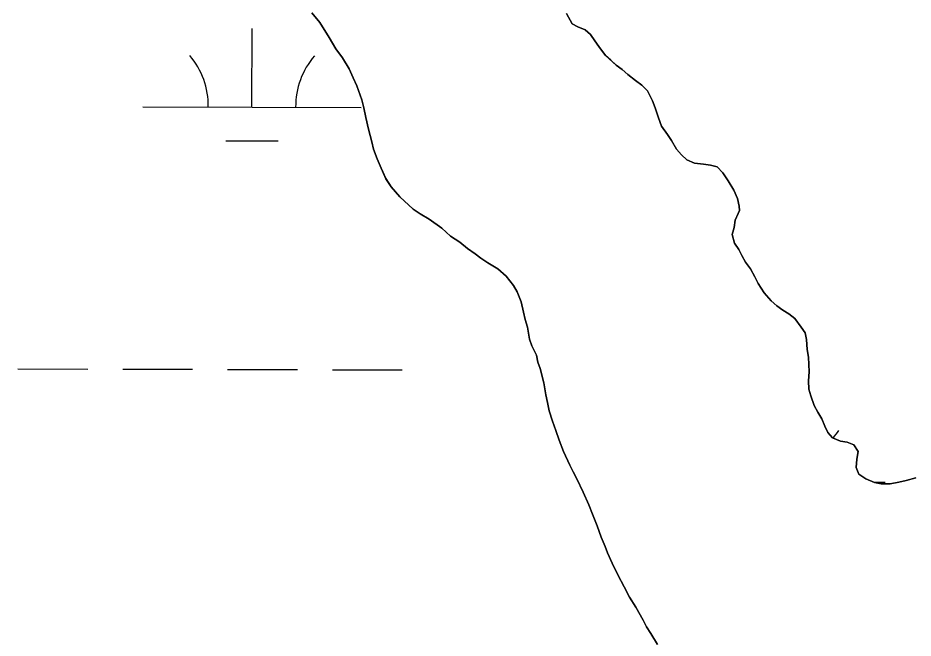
# Model space of a CAD drawing. Extents: x 3161514 to 3199414, y 831166 to 856601.
# Drawn here: x 3195189.1 to 3195599, y 849008.6 to 849292.3 of the extents above; entities that cross this region are included whole.
import ezdxf

# ---------------------------------------------------------------- set-up
doc = ezdxf.new("R2010")
doc.units = 0
for name, color, linetype in [('V-SITE-VEGE', 7, 'Continuous'), ('V-TOPO-SHOR', 7, 'Continuous'), ('V-WETL-SWMP', 7, 'Continuous')]:
    doc.layers.add(name, color=color, linetype=linetype)

msp = doc.modelspace()

# ---------------------------------------------------------------- linework, layer by layer
at = {"layer": 'V-SITE-VEGE'}
for points in [[(3195346.55, 849254.84), (3195344.26, 849261.25), (3195342.64, 849264.93), (3195340.69, 849269.09), (3195337.77, 849274.05), (3195334.7, 849278.21), (3195331.62, 849283.32), (3195327.41, 849290.2), (3195323.69, 849294.67)], [(3195440.21, 849294.37), (3195442.81, 849289.57), (3195445.54, 849288.3), (3195448.76, 849286.87), (3195451.34, 849284.8), (3195453.28, 849281.92), (3195455.06, 849279.21), (3195458.13, 849275.21), (3195462.97, 849270.74), (3195465.71, 849268.67), (3195468.29, 849266.44), (3195471.84, 849263.73), (3195474.74, 849261.5), (3195477.32, 849258.95), (3195479.59, 849254.47), (3195480.9, 849251.27), (3195482.37, 849246.62), (3195483.83, 849242.78), (3195486.58, 849238.94), (3195488.36, 849236.22), (3195490.63, 849232.22), (3195492.89, 849229.67), (3195495.31, 849227.44), (3195498.85, 849225.85), (3195503.03, 849225.39), (3195506.24, 849224.93), (3195509.29, 849224.14), (3195511.88, 849221.43), (3195514.31, 849217.75), (3195516.9, 849213.59), (3195518.52, 849209.75), (3195519.35, 849206.23), (3195519.52, 849204.3), (3195518.89, 849202.85), (3195517.46, 849199.8), (3195517, 849196.42), (3195516.21, 849193.21), (3195517.2, 849189.2), (3195519.14, 849186.32), (3195520.6, 849183.61), (3195522.22, 849180.57), (3195524.48, 849177.53), (3195526.59, 849173.85), (3195528.05, 849170.81), (3195530.8, 849166.49), (3195534.04, 849162.82), (3195536.61, 849160.58), (3195539.35, 849158.68), (3195542.09, 849156.93), (3195544.83, 849154.85)], [(3195481.96, 849005.57), (3195478.88, 849010.69), (3195476.94, 849013.72), (3195475.32, 849016.76), (3195472.08, 849022.68), (3195469.16, 849027.32), (3195466.73, 849031.96), (3195463.81, 849037.56), (3195461.21, 849042.84), (3195459.1, 849047.65), (3195457.96, 849050.53), (3195456.17, 849054.69), (3195454.37, 849059.98), (3195452.25, 849065.26), (3195450.46, 849069.58), (3195447.86, 849075.35), (3195444.94, 849081.43), (3195443.32, 849084.63), (3195441.86, 849087.67), (3195438.94, 849093.91), (3195436.98, 849099.2), (3195435.35, 849103.52), (3195433.88, 849107.85), (3195432.41, 849112.49), (3195431.58, 849116.34), (3195430.76, 849119.86), (3195429.93, 849125.32), (3195428.29, 849131.89), (3195427.15, 849134.77), (3195426.49, 849137.98), (3195424.38, 849142.3), (3195423.4, 849145.34), (3195422.4, 849150.79), (3195421.42, 849154.32), (3195420.6, 849157.68), (3195419.45, 849162.49), (3195417.66, 849166.97), (3195416.04, 849169.85), (3195412.64, 849174.17), (3195408.77, 849177.52), (3195404.26, 849180.22), (3195401.04, 849182.45), (3195398.46, 849184.36), (3195394.92, 849186.91), (3195391.37, 849189.78), (3195387.18, 849192.48), (3195383.15, 849196.15), (3195377.35, 849200.29), (3195373.32, 849202.68), (3195370.1, 849204.9), (3195363.97, 849210.48), (3195359.93, 849215.12), (3195357.5, 849218.8), (3195355.39, 849223.59), (3195353.6, 849227.92), (3195351.97, 849232.24), (3195351.15, 849235.61), (3195349.67, 849241.38), (3195348.36, 849246.83), (3195347.53, 849251.16), (3195346.55, 849254.84)], [(3195544.83, 849154.85), (3195547.74, 849150.86), (3195549.52, 849148.3), (3195550.18, 849145.25), (3195550.53, 849140.6), (3195551.03, 849137.07), (3195551.39, 849130.34), (3195551.09, 849126.32), (3195551.27, 849122.47), (3195552.09, 849119.43), (3195553.72, 849114.94), (3195555.35, 849111.9), (3195557.13, 849108.86), (3195558.59, 849105.5), (3195559.89, 849102.62), (3195562.15, 849100.23), (3195565.69, 849098.64), (3195568.74, 849098.18), (3195571.8, 849097.07), (3195573.9, 849093.87), (3195573.28, 849090.5), (3195572.98, 849086.65), (3195574.12, 849083.6), (3195577.35, 849081.37), (3195581.37, 849079.79), (3195584.42, 849079.17), (3195588.43, 849079.19), (3195592.44, 849079.85), (3195595.8, 849080.68), (3195600.29, 849081.83)]]:
    msp.add_lwpolyline(points, dxfattribs=at)
at = {"layer": 'V-TOPO-SHOR'}
for points in [[(3195323.69, 849294.67), (3195327.41, 849290.2), (3195331.62, 849283.32), (3195334.7, 849278.21), (3195337.77, 849274.05), (3195340.69, 849269.09), (3195342.64, 849264.93), (3195344.26, 849261.25), (3195346.55, 849254.84), (3195347.53, 849251.16), (3195348.36, 849246.83), (3195349.67, 849241.38), (3195351.15, 849235.61), (3195351.97, 849232.24), (3195353.6, 849227.92), (3195355.39, 849223.59), (3195357.5, 849218.8), (3195359.93, 849215.12), (3195363.97, 849210.48), (3195370.1, 849204.9), (3195373.32, 849202.68), (3195377.35, 849200.29), (3195383.15, 849196.15), (3195387.18, 849192.48), (3195391.37, 849189.78), (3195394.92, 849186.91), (3195398.46, 849184.36), (3195401.04, 849182.45), (3195404.26, 849180.22), (3195408.77, 849177.52), (3195412.64, 849174.17), (3195416.04, 849169.85), (3195417.66, 849166.97), (3195419.45, 849162.49), (3195420.6, 849157.68), (3195421.42, 849154.32), (3195422.4, 849150.79), (3195423.4, 849145.34), (3195424.38, 849142.3), (3195426.49, 849137.98), (3195427.15, 849134.77), (3195428.29, 849131.89), (3195429.93, 849125.32), (3195430.76, 849119.86), (3195431.58, 849116.34), (3195432.41, 849112.49), (3195433.88, 849107.85), (3195435.35, 849103.52), (3195436.98, 849099.2), (3195438.94, 849093.91)], [(3195600.29, 849081.83), (3195595.8, 849080.68), (3195592.44, 849079.85), (3195588.43, 849079.19), (3195584.42, 849079.17), (3195581.37, 849079.79), (3195577.35, 849081.37), (3195574.12, 849083.6), (3195572.98, 849086.65), (3195573.28, 849090.5), (3195573.9, 849093.87), (3195571.8, 849097.07), (3195568.74, 849098.18), (3195565.69, 849098.64), (3195562.15, 849100.23), (3195559.89, 849102.62), (3195558.59, 849105.5), (3195557.13, 849108.86), (3195555.35, 849111.9), (3195553.72, 849114.94), (3195552.09, 849119.43), (3195551.27, 849122.47), (3195551.09, 849126.32), (3195551.39, 849130.34), (3195551.21, 849133.7), (3195551.03, 849137.07), (3195550.53, 849140.6), (3195550.18, 849145.25), (3195549.52, 849148.3), (3195547.74, 849150.86), (3195544.83, 849154.85), (3195542.09, 849156.93), (3195539.35, 849158.67), (3195536.61, 849160.58), (3195534.04, 849162.82), (3195530.8, 849166.49), (3195528.05, 849170.81), (3195526.59, 849173.85), (3195524.48, 849177.53), (3195522.22, 849180.57), (3195520.6, 849183.6), (3195519.14, 849186.32), (3195517.2, 849189.2), (3195516.21, 849193.21), (3195517, 849196.42), (3195517.46, 849199.8), (3195518.89, 849202.85), (3195519.52, 849204.3), (3195519.35, 849206.23), (3195518.52, 849209.75), (3195516.9, 849213.59), (3195514.31, 849217.75), (3195511.88, 849221.43), (3195509.29, 849224.14), (3195506.24, 849224.93), (3195503.03, 849225.39), (3195498.85, 849225.85), (3195495.31, 849227.44), (3195492.89, 849229.67), (3195490.63, 849232.22), (3195488.36, 849236.22), (3195486.58, 849238.94), (3195483.83, 849242.78), (3195482.37, 849246.62), (3195480.9, 849251.27), (3195479.59, 849254.47), (3195477.32, 849258.95), (3195474.74, 849261.5), (3195471.84, 849263.73), (3195468.29, 849266.44), (3195465.71, 849268.67), (3195462.97, 849270.74), (3195460.55, 849272.98), (3195458.13, 849275.21), (3195455.06, 849279.21), (3195453.28, 849281.92), (3195451.34, 849284.8), (3195448.76, 849286.87), (3195445.54, 849288.3), (3195442.81, 849289.57), (3195440.21, 849294.37)], [(3195438.94, 849093.91), (3195441.86, 849087.67), (3195443.32, 849084.63), (3195444.94, 849081.43), (3195447.86, 849075.35), (3195450.46, 849069.58), (3195452.25, 849065.26), (3195454.37, 849059.98), (3195456.17, 849054.69), (3195457.96, 849050.53), (3195459.1, 849047.65), (3195461.21, 849042.84), (3195463.81, 849037.56), (3195466.73, 849031.96), (3195469.16, 849027.32), (3195472.08, 849022.68), (3195475.32, 849016.76), (3195476.94, 849013.72), (3195478.88, 849010.69), (3195481.96, 849005.57)]]:
    msp.add_lwpolyline(points, dxfattribs=at)
at = {"layer": 'V-WETL-SWMP'}
for p, q in [((3195296.26, 849251.54), (3195296.36, 849287.54)), ((3195246.26, 849251.68), (3195346.26, 849251.4)), ((3195284.22, 849236.14), (3195308.22, 849236.08)), ((3195189.09, 849131.77), (3195221.09, 849131.68)), ((3195237.09, 849131.63), (3195269.09, 849131.55)), ((3195285.09, 849131.5), (3195317.09, 849131.41)), ((3195333.09, 849131.37), (3195365.09, 849131.28)), ((3195580.96, 849079.94), (3195586.26, 849079.93))]:
    msp.add_line(p, q, dxfattribs=at)
for points in [[(3195481.96, 849005.57), (3195478.88, 849010.69), (3195476.94, 849013.72), (3195475.32, 849016.76), (3195472.08, 849022.68), (3195469.16, 849027.32), (3195466.73, 849031.96), (3195463.81, 849037.56), (3195461.21, 849042.84), (3195459.1, 849047.65), (3195457.96, 849050.53), (3195456.17, 849054.69), (3195454.37, 849059.98), (3195452.25, 849065.26), (3195450.47, 849069.58), (3195447.87, 849075.35), (3195444.94, 849081.43), (3195443.32, 849084.63), (3195441.86, 849087.67), (3195438.93, 849093.91), (3195436.98, 849099.2), (3195435.35, 849103.52), (3195433.88, 849107.85), (3195432.41, 849112.49), (3195431.58, 849116.34), (3195430.76, 849119.86), (3195429.93, 849125.32), (3195428.29, 849131.89), (3195427.15, 849134.77), (3195426.49, 849137.98), (3195424.38, 849142.3), (3195423.4, 849145.34), (3195422.4, 849150.79), (3195421.42, 849154.32), (3195420.6, 849157.68), (3195419.45, 849162.49), (3195417.66, 849166.97), (3195416.04, 849169.85), (3195412.64, 849174.17), (3195408.77, 849177.52), (3195404.26, 849180.22), (3195401.04, 849182.45), (3195398.46, 849184.36), (3195394.92, 849186.91), (3195391.37, 849189.78), (3195387.18, 849192.48), (3195383.15, 849196.15), (3195377.35, 849200.29), (3195373.32, 849202.67), (3195370.1, 849204.9), (3195363.97, 849210.48), (3195359.93, 849215.12), (3195357.5, 849218.79), (3195355.39, 849223.6), (3195353.6, 849227.92), (3195351.97, 849232.24), (3195351.15, 849235.61), (3195349.67, 849241.38), (3195348.36, 849246.83), (3195347.53, 849251.16), (3195346.55, 849254.84), (3195344.27, 849261.25), (3195342.64, 849264.93), (3195340.69, 849269.09), (3195337.77, 849274.05), (3195334.7, 849278.21), (3195331.62, 849283.32), (3195327.41, 849290.2), (3195323.69, 849294.67)], [(3195440.21, 849294.37), (3195442.81, 849289.57), (3195445.54, 849288.3), (3195448.76, 849286.87), (3195451.34, 849284.8), (3195453.28, 849281.92), (3195455.06, 849279.21), (3195458.13, 849275.21), (3195462.97, 849270.74), (3195465.71, 849268.67), (3195468.29, 849266.44), (3195471.84, 849263.73), (3195474.74, 849261.5), (3195477.32, 849258.95), (3195479.59, 849254.47), (3195480.9, 849251.27), (3195482.37, 849246.62), (3195483.83, 849242.78), (3195486.58, 849238.94), (3195488.36, 849236.22), (3195490.63, 849232.22), (3195492.89, 849229.67), (3195495.31, 849227.44), (3195498.85, 849225.85), (3195503.03, 849225.39), (3195506.24, 849224.93), (3195509.29, 849224.14), (3195511.88, 849221.43), (3195514.31, 849217.75), (3195516.9, 849213.59), (3195518.52, 849209.75), (3195519.35, 849206.23), (3195519.52, 849204.3), (3195518.88, 849202.85), (3195517.46, 849199.8), (3195516.99, 849196.42), (3195516.21, 849193.21), (3195517.2, 849189.2), (3195519.14, 849186.32), (3195520.6, 849183.6), (3195522.22, 849180.56), (3195524.48, 849177.53), (3195526.59, 849173.85), (3195528.05, 849170.81), (3195530.8, 849166.49), (3195534.04, 849162.82), (3195536.62, 849160.58), (3195539.35, 849158.67), (3195542.09, 849156.92), (3195544.83, 849154.85), (3195547.74, 849150.86), (3195549.52, 849148.3), (3195550.18, 849145.25), (3195550.53, 849140.6), (3195551.03, 849137.07), (3195551.39, 849130.34), (3195551.09, 849126.32), (3195551.27, 849122.47), (3195552.09, 849119.43), (3195553.72, 849114.94), (3195555.35, 849111.9), (3195557.13, 849108.86), (3195558.59, 849105.5), (3195559.89, 849102.62), (3195562.15, 849100.22), (3195565.69, 849098.64), (3195568.74, 849098.18), (3195571.8, 849097.07), (3195573.9, 849093.87), (3195573.28, 849090.5), (3195572.98, 849086.65), (3195574.12, 849083.6), (3195577.34, 849081.37), (3195581.37, 849079.79), (3195584.42, 849079.17), (3195588.43, 849079.19), (3195592.44, 849079.85), (3195595.8, 849080.68), (3195600.29, 849081.82)]]:
    msp.add_lwpolyline(points, dxfattribs=at)
for centre, start, end in [((3195241.02, 849252.17), 359.0699, 40.6135), ((3195351.51, 849251.86), 139.0699, 180.6135), ((3195591.5, 849080.39), 139.0699, 145.9089)]:
    msp.add_arc(centre, 35.25, start, end, dxfattribs=at)

doc.saveas('drawing.dxf')
